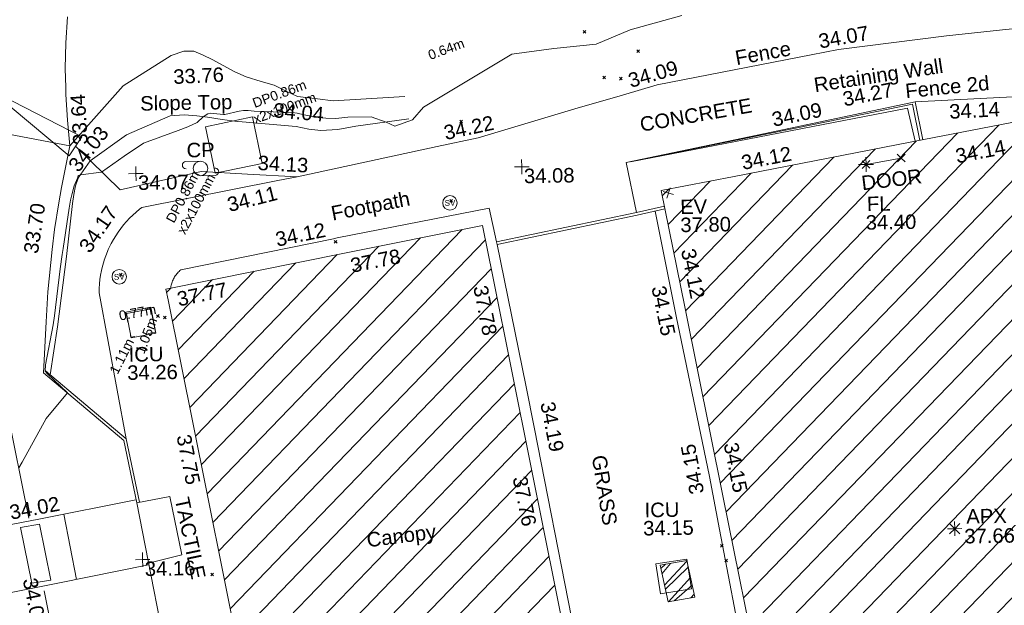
# Model space of a CAD drawing. Header units: millimetres. Extents: x -290717 to 520720, y -88450 to 287762.
# Tile 320 of 381: x 210553 to 236064, y 247163 to 262329. Entities that reach past the tile are written whole.
import ezdxf

# ---------------------------------------------------------------- set-up
doc = ezdxf.new("R2010")
doc.units = ezdxf.units.MM
for name, pattern in [('IMPORT-HIDDEN2 _3_', [4762.5, 3175, -1587.5]), ('IMPORT-UG_ELEC_LV_QLB2 _2_', [2700, 1500, -300.0000000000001, 0, -250, 150, -300.0000000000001, 0, -200]), ('IMPORT-UG_ELEC_STREET LIGHTING_QLB2 _2_', [2700, 1500, -300.0000000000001, 0, -250, 150, -300.0000000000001, 0, -200]), ('IMPORT-UG_UNIDENTIFIED_QLA _2_', [2350, 1500, -300.0000000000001, 0, -50, 150, -300.0000000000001, 0, -50])]:
    doc.linetypes.add(name, pattern=pattern)
for name, color, linetype, lineweight, true_color in [('00_TOPO_APEX_BUILDING', 7, 'Continuous', 9, 0x666666), ('00_TOPO_EAVE', 7, 'Continuous', 9, 0x666666), ('00_TOPO_FURN_POLE_CAMERA', 7, 'Continuous', 9, 0x666666), ('00_TOPO_LEVEL_FLOOR', 7, 'Continuous', 9, 0x666666), ('00_TOPO_SERV_STOP_VALVE', 7, 'Continuous', 9, 0x666666), ('00_UAV_APEX_BUILDING', 7, 'Continuous', 9, 0x666666), ('00_UAV_BUILDING_CANOPY', 7, 'Continuous', 9, 0xff7fff), ('00_UAV_BUILDING_HATCH', 7, 'Continuous', 9, 0x999999), ('00_UAV_BUILDING_OUTLINE', 5, 'Continuous', 9, 0x0000ff), ('00_UAV_CONCRETE', 9, 'Continuous', 9, 0x808080), ('00_UAV_EAVE', 7, 'Continuous', 9, 0x666666), ('00_UAV_FENCE', 7, 'Continuous', 9, 0x264c2f), ('00_UAV_FENCE_2D', 7, 'Continuous', 9, 0x264c2f), ('00_UAV_FOOTPATH', 7, 'Continuous', 9, 0xa50000), ('00_UAV_FURN_POLE_CAMERA', 7, 'Continuous', 9, 0x5200a5), ('00_UAV_GATE', 7, 'Continuous', 9, 0xa50000), ('00_UAV_INT_DOOR', 7, 'Continuous', 9, 0x7f4f3f), ('00_UAV_KERB_BOTTOM', 1, 'Continuous', 9, 0xff0000), ('00_UAV_KERB_TOP', 7, 'Continuous', 9, 0xa500a5), ('00_UAV_LEVEL_FLOOR', 7, 'Continuous', 9, 0x666666), ('00_UAV_LEVEL_SPOT', 7, 'Continuous', 9, 0x666666), ('00_UAV_ROAD_MARKING_WHITE_CONTINUOUS', 7, 'Continuous', 9, 0x999999), ('00_UAV_ROAD_MARKING_WHITE_DASH', 7, 'Continuous', 9, 0x999999), ('00_UAV_SERV_IC', 5, 'Continuous', 9, 0x0000ff), ('00_UAV_SLOPE_BOTTOM', 30, 'Continuous', 9, 0xff7f00), ('00_UAV_SLOPE_TOP', 40, 'Continuous', 9, 0xffbf00), ('00_UAV_TRACK', 7, 'Continuous', 9, 0x666666), ('00_UAV_WALL_RETAINING', 7, 'Continuous', 9, 0x7c00a5), ('01_DTM_CONTOUR_MNR', 7, 'Continuous', 9, 0xa5a552), ('12333-PUM-2D-U-0001-C01 - Rev2_REVIT IMPORT_dwg', 7, 'Continuous', 9, 0x767676), ('PUM-CHAMBER EXTENTS', 6, 'IMPORT-HIDDEN2 _3_', 9, 0xff00ff), ('PUM-ELECTRIC-LV-QLB2', 1, 'IMPORT-UG_ELEC_LV_QLB2 _2_', 9, 0xff0000), ('PUM-ELECTRIC-MH', 1, 'Continuous', 9, 0xff0000), ('PUM-UNIDENTIFIED UTILITIES-QLA', 7, 'IMPORT-UG_UNIDENTIFIED_QLA _2_', 9, 0x52a500)]:
    doc.layers.add(name, color=color, linetype=linetype, lineweight=lineweight, true_color=true_color)
for name, color, linetype, lineweight in [('00_UAV_PEDASTRIAN', 7, 'Continuous', 9), ('00_UAV_ROAD_EDGE', 7, 'Continuous', 9), ('00_UAV_SURFACE', 7, 'Continuous', 9), ('00_UAV_SURVEY_TEXT', 7, 'Continuous', 9), ('GEN-TEXT', 7, 'Continuous', 9)]:
    doc.layers.add(name, color=color, linetype=linetype, lineweight=lineweight)
doc.styles.add('Arial_1', font='arial.ttf', dxfattribs={"height": 250})
doc.styles.add('Swis721 Lt BT', font='swissl.ttf', dxfattribs={"height": 399.9999999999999})
doc.styles.add('Swis721 Lt BT_2', font='swissl.ttf', dxfattribs={"height": 375})
pattern_1 = [(45, (0, 0), (-441.9417382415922, 441.9417382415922), [])]

# ---------------------------------------------------------------- blocks, each defined once
blk = doc.blocks.new('12333-PUM-2D-U-0001-C01 - Rev2_REVIT IMPORT_dwg_MSL_Apex_SYM-2077252-Site Location Plan Existing')
at = {"layer": '00_TOPO_APEX_BUILDING', "color": 254, "true_color": 0xcccccc, "flags": 128}
for points in [[(0, -500.8627267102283), (0, 0), (-500.8627267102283, 0)], [(354.163430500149, 354.1634305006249), (0, 0), (-354.1634305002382, 354.1634305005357)], [(354.1634305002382, -354.1634305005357), (0, 0), (-354.163430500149, -354.1634305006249)], [(500.8627267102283, 0), (0, 0), (0, 500.8627267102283)]]:
    blk.add_lwpolyline(points, dxfattribs=at)
blk = doc.blocks.new('12333-PUM-2D-U-0001-C01 - Rev2_REVIT IMPORT_dwg_MSL_Eaves_SYM_1-V74-Site Location Plan Existing')
at = {"layer": '00_TOPO_EAVE', "color": 254, "true_color": 0xcccccc}
for p, q in [((356.5791934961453, -116.0873754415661), (-356.5791934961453, 116.0873754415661)), ((-116.0873754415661, -356.5791934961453), (116.0873754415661, 356.5791934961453))]:
    blk.add_line(p, q, dxfattribs=at)
blk = doc.blocks.new('12333-PUM-2D-U-0001-C01 - Rev2_REVIT IMPORT_dwg_MSL_cctvPole_SYM-2077583-Site Location Plan Existing')
at = {"layer": '00_TOPO_FURN_POLE_CAMERA', "color": 254, "true_color": 0xcccccc}
for p, q in [((0, 500.1082586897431), (-1000.216517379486, 500.1082586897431)), ((0, -500.1082586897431), (1000.21651737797, -500.1082586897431))]:
    blk.add_line(p, q, dxfattribs=at)
blk.add_circle((0, 0), 500.1082586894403, dxfattribs=at)
for centre, radius, start, end in [((-1000.216517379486, 250.0541293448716), 250.0541293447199, 89.99999999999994, 269.9999999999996), ((1000.21651737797, -250.0541293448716), 250.0541293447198, 269.9999999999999, 89.99999999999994)]:
    blk.add_arc(centre, radius, start, end, dxfattribs=at)
blk = doc.blocks.new('12333-PUM-2D-U-0001-C01 - Rev2_REVIT IMPORT_dwg__U58-2077588-Site Location Plan Existing')
at = {"layer": '00_UAV_GATE', "color": 9, "true_color": 0xe1aaaa, "flags": 128}
blk.add_lwpolyline([(169.9634222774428, 247.2092940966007), (-169.9634222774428, -247.2092940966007), (-4224.036577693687, 3268.209294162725), (-4563.963422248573, 2773.790705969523)], close=True, dxfattribs=at)
blk = doc.blocks.new('12333-PUM-2D-U-0001-C01 - Rev2_REVIT IMPORT_dwg_MSL_Sluice_Valve_SYM-2077246-Site Location Plan Existing')
at = {"layer": '00_TOPO_SERV_STOP_VALVE', "color": 254, "true_color": 0xcccccc}
blk.add_circle((0, 0), 500.0000000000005, dxfattribs=at)
at = {"layer": '00_TOPO_SERV_STOP_VALVE', "insert": (0, 198.9876086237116), "char_height": 399.9999999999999, "width": 785.1100955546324, "attachment_point": 2, "line_spacing_factor": 1.005061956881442, "style": 'Swis721 Lt BT'}
blk.add_mtext('SV', dxfattribs=at)
blk = doc.blocks.new('12333-PUM-2D-U-0001-C01 - Rev2_REVIT IMPORT_dwg_MSL_FLlvl_SYM-V141-Site Location Plan Existing')
at = {"layer": '00_TOPO_LEVEL_FLOOR', "color": 254, "true_color": 0xcccccc, "flags": 128}
for points in [[(0, -38.9261101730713), (0, 0), (-38.9261101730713, 0)], [(38.9261101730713, 0), (0, 0), (0, 38.9261101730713)]]:
    blk.add_lwpolyline(points, dxfattribs=at)
blk = doc.blocks.new('12333-PUM-2D-U-0001-C01 - Rev2_REVIT IMPORT_dwg_MSL_Node_Linework-V165-Site Location Plan Existing')
at = {"layer": '00_UAV_INT_DOOR', "color": 9, "true_color": 0xd4c4bf, "flags": 128}
for points in [[(530.3860888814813, 530.3860888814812), (0, 0), (-530.3860888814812, 530.3860888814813)], [(530.3860888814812, -530.3860888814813), (0, 0), (-530.3860888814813, -530.3860888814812)]]:
    blk.add_lwpolyline(points, dxfattribs=at)
blk = doc.blocks.new('12333-PUM-2D-U-0001-C01 - Rev2_REVIT IMPORT_dwg_UAV-2077255-Site Location Plan Existing')
at = {"layer": '00_UAV_LEVEL_SPOT', "color": 254, "true_color": 0xcccccc, "flags": 128}
for points in [[(0, -500.0000000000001), (0, 0), (-500.0000000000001, 0)], [(500.0000000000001, 0), (0, 0), (0, 500.0000000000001)]]:
    blk.add_lwpolyline(points, dxfattribs=at)
blk = doc.blocks.new('12333-PUM-2D-U-0001-C01 - Rev2_REVIT IMPORT_dwg_MGS62954_T2_Galway_ITM_3d_Rev1-2077680-Site Location Plan Existing')
at = {"layer": '00_UAV_BUILDING_HATCH', "true_color": 0xcccccc}
h = blk.add_hatch(dxfattribs=at)
h.set_pattern_fill('FP_1', color=254, style=0, pattern_type=2)
h.set_pattern_definition(pattern_1)
h.paths.add_polyline_path([(534124497.0780003, 725775488.5585), (534146780.0780002, 725779531.5585002), (534146621.0780001, 725780328.5585), (534183857.1075, 725787049.1125003), (534184497.1075001, 725783702.1125), (534202575.1075001, 725786975.1125001), (534201976.1075, 725790381.1125002), (534239197.0865, 725797194.0905001), (534239338.0865, 725796376.0905), (534261663.0865001, 725800388.0905), (534259564.2060555, 725811742.1253059), (534258677.2803518, 725812121.8622999), (534251257.0865, 725810806.0905002), (534250975.0865, 725812184.0905002), (534249213.0865, 725811873.0905002), (534249448.0865, 725810468.0905002), (534244617.0865, 725809642.0905), (534241121.0865001, 725828862.0905), (534229957.0865001, 725826793.0905), (534233411.0865, 725807582.0905), (534221779.0865001, 725805445.0905001), (534220752.0865, 725810867.0905), (534215719.0865001, 725809946.0905), (534216316.0865, 725806625.0905), (534217076.0865, 725806760.0905001), (534217446.0865, 725804662.0905001), (534205756.3195, 725802533.209), (534204628.3195001, 725808845.209), (534205810.3195, 725809078.2090002), (534204970.3195, 725813494.209), (534194424.3195001, 725811546.2090001), (534194268.3195001, 725812372.2090002), (534192207.3194999, 725812030.2090001), (534192421.3195001, 725810057.2090002), (534184208.6855001, 725808590.6470003), (534184063.6855001, 725809679.6470001), (534175719.6855001, 725808111.6470001), (534177568.6855001, 725797421.6470002), (534162796.3485001, 725794713.2465), (534162440.3485001, 725796856.2465003), (534164478.3485, 725797191.2465), (534163879.3485, 725800515.2465003), (534159002.3485, 725799595.2465), (534159605.3485, 725796262.2465003), (534160352.3485, 725796441.2465003), (534160696.3485, 725794215.2465001), (534156777.3485, 725793541.2465), (534156175.3485, 725796880.2465001), (534147633.3485, 725795342.2464999), (534144688.0165, 725811270.4695), (534133601.7440001, 725809323.8415002), (534137148.0780001, 725790044.5585), (534122321.078, 725787372.5585), (534123537.0795538, 725780731.4911917)])
h = blk.add_hatch(dxfattribs=at)
h.set_pattern_fill('FP_1', color=254, style=0, pattern_type=2)
h.set_pattern_definition(pattern_1)
h.paths.add_polyline_path([(534123474.7440001, 725791963.8415002), (534131706.5552847, 725793469.1464441), (534128957.5552849, 725808502.146444), (534120725.7440002, 725806996.8415), (534122494.7619714, 725797322.9065558)])
at = {"layer": '00_UAV_BUILDING_CANOPY', "color": 254, "true_color": 0xcccccc, "flags": 128}
blk.add_lwpolyline([(534123474.7440001, 725791963.8415), (534122575.3480502, 725796882.2188427), (534121675.9521003, 725801800.5961854), (534120776.5561504, 725806718.973528), (534120725.7440001, 725806996.8415002), (534125366.3110696, 725807845.4358507), (534128957.5552847, 725808502.146444), (534129200.2500692, 725807174.9617604), (534130099.6506978, 725802256.5588334), (534130999.0513262, 725797338.1559062), (534131706.5552847, 725793469.1464438), (534130657.1589315, 725793277.2492461), (534125738.7424676, 725792377.8461424)], close=True, dxfattribs=at)
at = {"layer": '00_UAV_BUILDING_OUTLINE', "color": 254, "true_color": 0xcccccc, "flags": 128}
blk.add_lwpolyline([(534145471.5569957, 725779294.1420649), (534140552.598896, 725778401.6523825), (534135633.6407962, 725777509.1626998), (534130714.6826964, 725776616.6730175), (534125795.7245966, 725775724.1833348), (534124497.0780001, 725775488.5585003), (534123834.290714, 725779108.3030348), (534122933.7541481, 725784026.490788), (534122321.078, 725787372.5585), (534123893.9394296, 725787656.0066514), (534128814.4465261, 725788542.7399731), (534133734.9536231, 725789429.4732949), (534137148.0780001, 725790044.5585), (534136870.9754526, 725791550.9982308), (534135966.4373851, 725796468.4271553), (534135061.8993174, 725801385.8560798), (534134157.3612499, 725806303.2850043), (534133601.744, 725809323.8415002), (534135501.3773927, 725809657.3963133), (534140425.9638073, 725810522.0997385), (534144688.0165, 725811270.4695)], dxfattribs=at)
at = {"layer": '00_UAV_CONCRETE', "color": 254, "true_color": 0xcccccc, "flags": 128}
for points in [[(534132954.6997489, 725808764.4056115), (534132706.2505001, 725810061.824), (534136318.9376995, 725810756.8832787), (534140216.0941732, 725811506.6727339)], [(534122671.1587315, 725787435.6471704), (534122632.744, 725787634.8415), (534127346.0910778, 725788524.7910765), (534128479.7440002, 725788738.8415), (534132260.2469236, 725789446.6338897), (534136790.744, 725790294.8415002), (534136720.829603, 725790679.3143917), (534135826.2787223, 725795598.6239864), (534135548.7440001, 725797124.8415), (534134961.4422969, 725800523.2086376), (534134724.7440002, 725801892.8415), (534134052.1828346, 725805439.6985927), (534133942.7440001, 725806016.8415002), (534133435.284753, 725808793.5789006)]]:
    blk.add_lwpolyline(points, dxfattribs=at)
at = {"layer": '00_UAV_FENCE', "color": 254, "true_color": 0xcccccc, "flags": 128}
blk.add_lwpolyline([(534118445.2505001, 725810732.8240001), (534119581.2505002, 725809589.8240001), (534121690.2505002, 725810020.824), (534122890.6544284, 725809936.8391653), (534124177.2505003, 725809846.8240001), (534127815.8637123, 725810561.4136435), (534128887.2505002, 725810771.8240002), (534131402.2505001, 725811473.824), (534132645.3745164, 725811813.1742333), (534133545.2505001, 725812058.8240002), (534137549.4098302, 725812770.240124), (534138256.2505002, 725812895.8240001), (534141063.2505001, 725813203.824), (534142514.8148212, 725813330.0469844), (534143041.2505001, 725813375.8240001)], dxfattribs=at)
at = {"layer": '00_UAV_FENCE_2D', "color": 254, "true_color": 0xcccccc, "flags": 128}
blk.add_lwpolyline([(534132815.7440001, 725810079.8415), (534140021.0165, 725811344.4695), (534140200.9496489, 725810482.5897173)], dxfattribs=at)
at = {"layer": '00_UAV_FOOTPATH', "color": 254, "true_color": 0xcccccc, "flags": 128}
for points in [[(534153762.3485, 725807764.2465001), (534151326.621761, 725807298.5762748), (534151298.3485001, 725807489.2465), (534148996.2611949, 725807147.884783), (534146375.3485, 725806759.2465001), (534145943.4317635, 725809069.2651187), (534145614.2505001, 725810829.824), (534143949.2505003, 725811624.8240001), (534142586.4338306, 725811581.6919957), (534140216.0941732, 725811506.6727339)], [(534119626.907641, 725803133.717619), (534118990.744, 725806926.8415002), (534118995.5472915, 725807042.864171), (534119005.2048949, 725807158.5839294), (534119019.6998675, 725807273.7977633), (534119039.0067802, 725807388.3035488), (534119063.0917619, 725807501.9004035), (534119091.9125596, 725807614.3890402), (534119125.4186118, 725807725.5721155), (534119142.2505001, 725807775.824), (534119182.4725918, 725807884.7575353), (534119227.221065, 725807991.911191), (534119250.6931113, 725808042.0963316), (534119276.4174156, 725808097.0969831), (534119329.9753362, 725808200.13038), (534119387.8008685, 725808300.8306264), (534119449.7925665, 725808399.0210594), (534119515.841676, 725808494.5294198), (534119585.832324, 725808587.1881536), (534119659.6417236, 725808676.8347057), (534119737.1403875, 725808763.3118057), (534119818.1923572, 725808846.4677435), (534119902.6554399, 725808926.1566352), (534119990.3814583, 725809002.2386793), (534120081.2165116, 725809074.5804021), (534120142.2505001, 725809119.8240001), (534123670.942585, 725809755.60074), (534124177.2505002, 725809846.8240001)], [(534129312.2505001, 725808071.824), (534129137.2505001, 725808943.8240001), (534125187.2505001, 725808240.824), (534125090.695425, 725808222.8757244), (534121120.2505, 725807484.824), (534121097.3385038, 725807466.5619328), (534121075.2113414, 725807447.3564297), (534121053.9078313, 725807427.2411835), (534121033.4653469, 725807406.2514836), (534121013.9197516, 725807384.4241527), (534120995.3053347, 725807361.7974836), (534120977.6547525, 725807338.4111708), (534120972.2505, 725807330.8240001), (534120955.9171757, 725807306.4994202), (534120940.616786, 725807281.5122085), (534120926.3761734, 725807255.9062011), (534120913.2203204, 725807229.7263193), (534120901.1723071, 725807203.0184919), (534120890.2532696, 725807175.8295734), (534120880.4823635, 725807148.2072623), (534120871.8767306, 725807120.2000178), (534120864.451468, 725807091.8569736), (534120858.2196022, 725807063.2278537), (534120853.1920658, 725807034.3628826), (534120851.27958, 725807019.7974843)]]:
    blk.add_lwpolyline(points, dxfattribs=at)
at = {"layer": '00_UAV_INT_DOOR', "color": 254, "true_color": 0xcccccc}
blk.add_line((534138918.2505, 725809904.824), (534139834.2505001, 725810056.824), dxfattribs=at)
at = {"layer": '00_UAV_KERB_BOTTOM', "color": 254, "true_color": 0xcccccc, "flags": 128}
for points in [[(534133676.8186862, 725808915.705627), (534132954.6997489, 725808764.4056114), (534129312.2505001, 725808071.824)], [(534117519.7440001, 725804883.8415002), (534119562.744, 725803096.8415002), (534119876.7440001, 725801473.8415)]]:
    blk.add_lwpolyline(points, dxfattribs=at)
at = {"layer": '00_UAV_KERB_TOP', "color": 254, "true_color": 0xcccccc, "flags": 128}
for points in [[(534133689.4862373, 725808846.8397784), (534132968.416195, 725808695.7595295), (534129325.3261523, 725808003.0560764)], [(534117565.8301928, 725804936.5298558), (534119626.907641, 725803133.717619), (534119945.4696087, 725801487.137767)]]:
    blk.add_lwpolyline(points, dxfattribs=at)
at = {"layer": '00_UAV_PEDASTRIAN', "color": 254, "true_color": 0xcccccc}
for p, q in [((534117346.8000001, 725800961.4), (534116851.5000001, 725800885.2000002)), ((534117613.5000001, 725799513.6), (534117346.8000001, 725800961.4)), ((534117118.2000001, 725799437.4), (534116851.5000001, 725800885.2000002)), ((534117613.5000001, 725799513.6), (534117118.2000001, 725799437.4))]:
    blk.add_line(p, q, dxfattribs=at)
at = {"layer": '00_UAV_ROAD_EDGE', "color": 254, "true_color": 0xcccccc, "flags": 128}
for points in [[(534114902.2505001, 725811452.824), (534118304.3925, 725810751.9670002), (534118064.6644763, 725809676.3274529), (534117992.8658889, 725809275.851436), (534117870.189844, 725808591.5926567), (534117793.3924999, 725808070.9670001), (534117666.3813376, 725806976.2806863), (534117604.3925, 725806200.9670001), (534117519.7440001, 725804883.8415002)], [(534119876.7440001, 725801473.8415), (534120748.771987, 725796550.5560611)]]:
    blk.add_lwpolyline(points, dxfattribs=at)
at = {"layer": '00_UAV_ROAD_MARKING_WHITE_CONTINUOUS', "color": 254, "true_color": 0xcccccc}
blk.add_line((534118276.1641119, 725799514.7367886), (534117980.8540134, 725801210.52486), dxfattribs=at)
at = {"layer": '00_UAV_ROAD_MARKING_WHITE_CONTINUOUS', "color": 254, "true_color": 0xcccccc, "flags": 128}
for points in [[(534111466.7796367, 725800049.3943529), (534114161.7796367, 725800559.3943528), (534116381.4443644, 725800932.6061195), (534117331.7796367, 725801092.394353), (534119853.7796367, 725801551.394353)], [(534120148.7796367, 725799858.3943529), (534117794.7796367, 725799426.3943529), (534115232.2741036, 725798962.9228665), (534114355.7796368, 725798804.3943529), (534112206.7796367, 725798335.3943529)]]:
    blk.add_lwpolyline(points, dxfattribs=at)
at = {"layer": '00_UAV_ROAD_MARKING_WHITE_DASH', "color": 254, "true_color": 0xcccccc, "flags": 128}
for points in [[(534117072.7796369, 725801121.3943533), (534116539.7796369, 725804003.394353), (534116181.7796369, 725805991.3943532)], [(534119436.7796367, 725788320.3943529), (534118912.7796367, 725791356.3943529), (534118553.1563809, 725793239.7967803), (534118153.7796369, 725795331.3943529), (534117631.469852, 725798153.8899673), (534117430.7796369, 725799238.3943529)]]:
    blk.add_lwpolyline(points, dxfattribs=at)
at = {"layer": '00_UAV_SERV_IC', "color": 254, "true_color": 0xcccccc, "flags": 128}
for points in [[(534120441.744, 725805859.8415), (534119799.744, 725805751.8415002), (534119693.8918332, 725806381.0738251), (534120335.8918333, 725806489.073825)], [(534133293.7440001, 725799656.8415002), (534134101.744, 725799769.8415002), (534134209.9097151, 725798996.4087764), (534133401.9097152, 725798883.4087765)]]:
    blk.add_lwpolyline(points, close=True, dxfattribs=at)
at = {"layer": '00_UAV_SLOPE_BOTTOM', "color": 254, "true_color": 0xcccccc}
blk.add_line((534140405.3127475, 725810518.4736384), (534140216.0941732, 725811506.6727339), dxfattribs=at)
at = {"layer": '00_UAV_SLOPE_BOTTOM', "color": 254, "true_color": 0xcccccc, "flags": 128}
blk.add_lwpolyline([(534126998.2505002, 725811870.8240001), (534125143.2505001, 725811790.8240002), (534124737.2505001, 725811849.824), (534124225.2505, 725811924.824), (534123926.2505, 725812063.8240001), (534123620.2505001, 725812225.824), (534123283.2505001, 725812328.824), (534122897.2505001, 725812458.824), (534122607.2505, 725812586.824), (534122215.4350125, 725812816.0255464), (534122048.2505001, 725812913.824), (534121780.2505002, 725813048.8240001), (534121559.2505001, 725813144.824), (534121294.2505001, 725813151.8240001), (534120969.2505001, 725813038.8240001), (534119707.2505001, 725812274.824), (534118304.3925, 725810751.9670002)], dxfattribs=at)
at = {"layer": '00_UAV_SLOPE_TOP', "color": 254, "true_color": 0xcccccc, "flags": 128}
blk.add_lwpolyline([(534117691.1857767, 725804826.8820692), (534117902.2505001, 725806068.824), (534118167.2505002, 725807883.824), (534118346.2505002, 725809256.824), (534118380.2505001, 725809485.824), (534118426.2505001, 725809706.8240001), (534118449.1996849, 725809763.8101784), (534118515.2505001, 725809927.8240001), (534118823.9073973, 725810351.8338295), (534119777.2505001, 725811007.824), (534120912.2505001, 725811481.8240001), (534121277.2505001, 725811502.824), (534121602.2505, 725811465.824), (534121884.2505, 725811424.824), (534122258.2505001, 725811359.824), (534122643.2505001, 725811302.8240001), (534122779.8485635, 725811288.6470472), (534124175.2505001, 725811143.824), (534124496.2505001, 725811075.8240001), (534124809.2505001, 725811029.824), (534125248.2505002, 725811050.824), (534125718.2505001, 725811130.824), (534127095.2505001, 725811292.8240001)], dxfattribs=at)
at = {"layer": '00_UAV_SURFACE', "color": 254, "true_color": 0xcccccc, "flags": 128}
for points in [[(534129312.2505001, 725808071.824), (534129325.3261523, 725808003.0560764), (534130005.3485, 725804345.2465001), (534130209.0404602, 725803205.8917489), (534131085.3485, 725798304.2465001), (534131089.1186885, 725798283.9569863), (534132002.5708381, 725793368.1550102), (534132018.3484999, 725793283.2464999), (534128313.3835, 725792583.8500003), (534127188.3874736, 725792382.3871839), (534123435.2617751, 725791710.2823447)], [(534119876.7440001, 725801473.8415), (534120732.7796367, 725801622.394353), (534121019.7796368, 725800107.394353), (534120154.4375913, 725799906.0422617)]]:
    blk.add_lwpolyline(points, dxfattribs=at)
at = {"layer": '00_UAV_TRACK', "color": 254, "true_color": 0xcccccc, "flags": 128}
blk.add_lwpolyline([(534118302.2505004, 725814086.8240002), (534118246.7818843, 725813420.4086146), (534118219.2685037, 725812752.2550046), (534118219.6316553, 725812256.7735509), (534118219.7586263, 725812083.5353376), (534118248.2513924, 725811415.4227757), (534118304.3925, 725810751.9670002)], dxfattribs=at)
at = {"layer": '00_UAV_WALL_RETAINING', "color": 254, "true_color": 0xcccccc, "flags": 128}
blk.add_lwpolyline([(534132706.2505001, 725810061.824), (534137617.8710022, 725810976.5358003), (534140147.7285964, 725811447.6818495), (534140325.0022436, 725810504.3719939)], dxfattribs=at)
at = {"layer": '01_DTM_CONTOUR_MNR', "color": 254, "true_color": 0xcccccc, "flags": 128}
blk.add_lwpolyline([(534116830.0000001, 725802430.0000002), (534116925.9035038, 725802578.5073469), (534117560.4973107, 725803695.8782849), (534118130, 725804350), (534117616.8128264, 725804851.5256394), (534117560.0000002, 725804928.0000001), (534117573.6183627, 725805091.9712324), (534117789.2386349, 725806117.9965916), (534117829.4080766, 725806349.2984794), (534117996.3375702, 725807567.4076265), (534118053.6254181, 725807938.1872911), (534118078.466934, 725808096.6282566), (534118259.5254087, 725809133.7125497), (534118297.0568696, 725809336.6762584), (534118336.6999335, 725809515.7094146), (534118395.5716501, 725809707.2085122), (534118482.9853607, 725809909.8833482), (534118507.2436975, 725809977.5462188), (534118560.0000002, 725809990), (534119113.8095239, 725810056.1904762), (534119702.5425624, 725810460.0521934), (534120207.8785221, 725810788.2200333), (534121113.3799772, 725811099.3144017), (534121367.7134548, 725811183.3758222), (534121610.983692, 725811293.0405182), (534121770.0000001, 725811440.0000001), (534121890.7989748, 725811514.6498364), (534121951.0551655, 725811533.8829366), (534122296.2849469, 725811487.5156702), (534122333.5222672, 725811486.3663967), (534122699.6766499, 725811566.2496687), (534122816.3041981, 725811583.7395687), (534122935.5721927, 725811580.4919786), (534123092.6563861, 725811566.6812818), (534124080.0502765, 725811507.8149824), (534124202.3907806, 725811489.2961757), (534124383.4587379, 725811442.5728158), (534124599.5328885, 725811399.3346839), (534124780.7253087, 725811372.9320989), (534124948.2970434, 725811348.5022819), (534125207.0283245, 725811339.0821805), (534125516.2130259, 725811361.8955225), (534126119.1759657, 725811360.7736052), (534126510, 725811220.0000001), (534126728.6261016, 725811106.8567077), (534127189.5000001, 725811264.0000001), (534127478.4379876, 725811591.5440285), (534129796.8963336, 725812919.4620891), (534130881.104074, 725813048.0855483), (534131983.3469962, 725813140.7511057), (534132866.0813928, 725813501.1142082), (534134215.0504742, 725813843.5444536)], dxfattribs=at)
blk.add_blockref('12333-PUM-2D-U-0001-C01 - Rev2_REVIT IMPORT_dwg__U58-2077588-Site Location Plan Existing', (534118445.2505, 725810732.8239999))
for name, p, xscale, yscale, zscale in [('12333-PUM-2D-U-0001-C01 - Rev2_REVIT IMPORT_dwg_UAV-2077255-Site Location Plan Existing', (534120000, 725810000), 0.375, 0.375, 0.375), ('12333-PUM-2D-U-0001-C01 - Rev2_REVIT IMPORT_dwg_MSL_cctvPole_SYM-2077583-Site Location Plan Existing', (534121676.2505, 725810103.824), 0.375, 0.375, 0.375), ('12333-PUM-2D-U-0001-C01 - Rev2_REVIT IMPORT_dwg_UAV-2077255-Site Location Plan Existing', (534130000, 725810000), 0.375, 0.375, 0.375), ('12333-PUM-2D-U-0001-C01 - Rev2_REVIT IMPORT_dwg_MSL_Node_Linework-V165-Site Location Plan Existing', (534139834.2505001, 725810056.824), 0.19, 0.19, 0.19), ('12333-PUM-2D-U-0001-C01 - Rev2_REVIT IMPORT_dwg_MSL_FLlvl_SYM-V141-Site Location Plan Existing', (534138918.2505, 725809904.824), 4.94, 4.94, 4.94), ('12333-PUM-2D-U-0001-C01 - Rev2_REVIT IMPORT_dwg_MSL_Node_Linework-V165-Site Location Plan Existing', (534138918.2505, 725809904.824), 0.19, 0.19, 0.19), ('12333-PUM-2D-U-0001-C01 - Rev2_REVIT IMPORT_dwg_MSL_Eaves_SYM_1-V74-Site Location Plan Existing', (534133787.3485, 725809256.2465), 0.375, 0.375, 0.375), ('12333-PUM-2D-U-0001-C01 - Rev2_REVIT IMPORT_dwg_MSL_Sluice_Valve_SYM-2077246-Site Location Plan Existing', (534128122.7440001, 725809098.8415), 0.375, 0.375, 0.375), ('12333-PUM-2D-U-0001-C01 - Rev2_REVIT IMPORT_dwg_MSL_Sluice_Valve_SYM-2077246-Site Location Plan Existing', (534119522.3925, 725807334.967), 0.375, 0.375, 0.375), ('12333-PUM-2D-U-0001-C01 - Rev2_REVIT IMPORT_dwg_MSL_Apex_SYM-2077252-Site Location Plan Existing', (534141051.3485, 725800434.2465001), 0.375, 0.375, 0.375), ('12333-PUM-2D-U-0001-C01 - Rev2_REVIT IMPORT_dwg_UAV-2077255-Site Location Plan Existing', (534120000, 725800000.0000001), 0.375, 0.375, 0.375)]:
    blk.add_blockref(name, p, dxfattribs=dict(xscale=xscale, yscale=yscale, zscale=zscale))
at = {"layer": '00_UAV_APEX_BUILDING', "char_height": 375, "attachment_point": 1, "line_spacing_factor": 1.005061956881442, "style": 'Swis721 Lt BT_2'}
for s, insert, width in [('APX', (534141356.8508176, 725800933.9907457), 1130.237340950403), ('37.66', (534141297.2712781, 725800421.9843673), 1495.902363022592)]:
    blk.add_mtext(s, dxfattribs=dict(at, insert=insert, width=width))
at = {"layer": '00_UAV_BUILDING_CANOPY', "color": 251, "true_color": 0x666666, "char_height": 375, "attachment_point": 1, "line_spacing_factor": 1.005061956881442, "style": 'Swis721 Lt BT_2'}
for s, insert, width, rotation in [('37.78', (534125489.2457379, 725807699.8326681), 1495.902363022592, 10.36285951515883), ('37.77', (534120980.9002787, 725806907.7652304), 1495.902363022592, 10.621341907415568), ('37.78', (534129054.3204131, 725806975.7666341), 1495.902363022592, 280.3628595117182), ('37.75', (534121300.202093, 725803250.0292994), 1495.902363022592, 280.36285950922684), ('37.76', (534129988.5711823, 725802020.0226915), 1495.902363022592, 280.362859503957), ('Canopy', (534125795.1009436, 725800589.660635), 2113.25889379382, 6.270000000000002)]:
    blk.add_mtext(s, dxfattribs=dict(at, insert=insert, width=width, rotation=rotation))
at = {"layer": '00_UAV_BUILDING_OUTLINE', "color": 251, "true_color": 0x666666, "char_height": 375, "width": 1495.902363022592, "attachment_point": 1, "line_spacing_factor": 1.005061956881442, "style": 'Swis721 Lt BT_2'}
for s, insert, rotation in [('34.12', (534135661.9637318, 725810188.3995076), 9.958989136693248), ('34.14', (534141212.5641703, 725810261.8623098), 9.958989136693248), ('34.12', (534134453.7524263, 725807836.3528583), 280.4227785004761), ('34.15', (534135471.332756, 725802797.8972132), 280.4227785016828)]:
    blk.add_mtext(s, dxfattribs=dict(at, insert=insert, rotation=rotation))
at = {"layer": '00_UAV_CONCRETE', "color": 251, "true_color": 0x666666, "char_height": 375, "width": 1495.902363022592, "attachment_point": 1, "line_spacing_factor": 1.005061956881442, "style": 'Swis721 Lt BT_2'}
for s, insert, rotation in [('34.09', (534136470.872094, 725811290.4264393), 10.890294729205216), ('34.15', (534133670.9385255, 725806887.6962434), 280.58015541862), ('34.15', (534134208.7455348, 725801415.9372087), 99.80494035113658)]:
    blk.add_mtext(s, dxfattribs=dict(at, insert=insert, rotation=rotation))
at = {"layer": '00_UAV_EAVE', "char_height": 375, "attachment_point": 1, "line_spacing_factor": 1.005061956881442, "style": 'Swis721 Lt BT_2'}
for s, insert, width in [('EV', (534134085.6669095, 725809078.0328329), 736.078940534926), ('37.80', (534134080.9985064, 725808611.2822087), 1495.902363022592)]:
    blk.add_mtext(s, dxfattribs=dict(at, insert=insert, width=width))
at = {"layer": '00_UAV_FENCE', "color": 251, "true_color": 0x666666, "char_height": 375, "attachment_point": 1, "line_spacing_factor": 1.005061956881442, "style": 'Swis721 Lt BT_2'}
for s, insert, width, rotation in [('34.07', (534137718.8648052, 725813298.4800088), 1495.902363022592, 8.999580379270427), ('Fence', (534135550.6599694, 725812904.8260748), 1681.10932225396, 9.168012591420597), ('34.09', (534132759.4297484, 725812356.0773263), 1495.902363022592, 14.921004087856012), ('34.22', (534127965.7422343, 725811095.5379674), 1495.902363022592, 11.11094895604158), ('34.13', (534123174.6084595, 725810413.4128457), 1495.902363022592, 355.9978903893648)]:
    blk.add_mtext(s, dxfattribs=dict(at, insert=insert, width=width, rotation=rotation))
at = {"layer": '00_UAV_FENCE_2D', "color": 251, "true_color": 0x666666, "insert": (534139953.8298762, 725811975.8638033), "char_height": 375, "width": 2545.408465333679, "attachment_point": 1, "rotation": 4.676452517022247, "line_spacing_factor": 1.005061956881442, "style": 'Swis721 Lt BT_2'}
blk.add_mtext('Fence 2d', dxfattribs=at)
at = {"layer": '00_UAV_FOOTPATH', "color": 251, "true_color": 0x666666, "char_height": 375, "attachment_point": 1, "line_spacing_factor": 1.005061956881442, "style": 'Swis721 Lt BT_2'}
for s, insert, width, rotation in [('34.14', (534141092.4104033, 725811425.4582543), 1495.902363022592, 1.812758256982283), ('34.11', (534122320.4725138, 725809326.9419649), 1495.902363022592, 13.202331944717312), ('Footpath', (534125010.9952649, 725809060.2576923), 2436.183848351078, 10.144921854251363), ('34.17', (534118465.6709239, 725808151.1828219), 1495.902363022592, 54.67833491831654), ('34.12', (534123556.6090679, 725808410.3018891), 1495.902363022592, 10.530316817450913)]:
    blk.add_mtext(s, dxfattribs=dict(at, insert=insert, width=width, rotation=rotation))
at = {"layer": '00_UAV_FURN_POLE_CAMERA', "color": 251, "true_color": 0x666666, "insert": (534121323.0798657, 725810770.3778156), "char_height": 375, "width": 816.8101791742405, "attachment_point": 1, "line_spacing_factor": 1.005061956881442, "style": 'Swis721 Lt BT_2'}
blk.add_mtext('CP', dxfattribs=at)
at = {"layer": '00_UAV_INT_DOOR', "color": 251, "true_color": 0x666666, "insert": (534138773.319845, 725809610.3116751), "char_height": 375, "width": 1790.333939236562, "attachment_point": 1, "rotation": 5.87111599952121, "line_spacing_factor": 1.005061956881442, "style": 'Swis721 Lt BT_2'}
blk.add_mtext('DOOR', dxfattribs=at)
at = {"layer": '00_UAV_LEVEL_FLOOR', "char_height": 375, "attachment_point": 1, "line_spacing_factor": 1.005061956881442, "style": 'Swis721 Lt BT_2'}
for s, insert, width in [('FL', (534138922.5582652, 725809072.1632624), 683.841080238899), ('34.40', (534138884.962313, 725808591.2384077), 1495.902363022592)]:
    blk.add_mtext(s, dxfattribs=dict(at, insert=insert, width=width))
at = {"layer": '00_UAV_LEVEL_SPOT', "char_height": 375, "width": 1495.902363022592, "attachment_point": 1, "line_spacing_factor": 1.005061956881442, "style": 'Swis721 Lt BT_2'}
for s, insert in [('34.07', (534120051.8765643, 725809949.1441547)), ('34.08', (534130051.8765643, 725809949.1441547)), ('34.16', (534120051.8765643, 725799949.1441548))]:
    blk.add_mtext(s, dxfattribs=dict(at, insert=insert))
at = {"layer": '00_UAV_ROAD_EDGE', "color": 251, "true_color": 0x666666, "insert": (534117052.6185556, 725808013.2416415), "char_height": 375, "width": 1495.902363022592, "attachment_point": 1, "rotation": 80.3758776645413, "line_spacing_factor": 1.005061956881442, "style": 'Swis721 Lt BT_2'}
blk.add_mtext('33.70', dxfattribs=at)
at = {"layer": '00_UAV_ROAD_MARKING_WHITE_CONTINUOUS', "color": 251, "true_color": 0x666666, "insert": (534116545.6148523, 725801462.5121634), "char_height": 375, "width": 1495.902363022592, "attachment_point": 1, "rotation": 9.571857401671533, "line_spacing_factor": 1.005061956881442, "style": 'Swis721 Lt BT_2'}
blk.add_mtext('34.02', dxfattribs=at)
at = {"layer": '00_UAV_ROAD_MARKING_WHITE_DASH', "color": 251, "true_color": 0x666666, "insert": (534117252.328719, 725799604.2768939), "char_height": 375, "width": 1495.902363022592, "attachment_point": 1, "rotation": 280.484124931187, "line_spacing_factor": 1.005061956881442, "style": 'Swis721 Lt BT_2'}
blk.add_mtext('34.09', dxfattribs=at)
at = {"layer": '00_UAV_SERV_IC', "color": 251, "true_color": 0x666666, "char_height": 375, "attachment_point": 1, "line_spacing_factor": 1.005061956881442, "style": 'Swis721 Lt BT_2'}
for s, insert, width in [('ICU', (534119729.9326912, 725805505.6043859), 1021.012723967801), ('34.26', (534119685.1045407, 725805035.225385), 1495.902363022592), ('ICU', (534133025.1934931, 725801242.9411705), 1021.012723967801), ('34.15', (534132980.3653426, 725800772.5621697), 1495.902363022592)]:
    blk.add_mtext(s, dxfattribs=dict(at, insert=insert, width=width))
at = {"layer": '00_UAV_SLOPE_BOTTOM', "color": 251, "true_color": 0x666666, "insert": (534121006.8466718, 725812676.7653582), "char_height": 375, "width": 1495.902363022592, "attachment_point": 1, "rotation": 1.5964961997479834, "line_spacing_factor": 1.005061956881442, "style": 'Swis721 Lt BT_2'}
blk.add_mtext('33.76', dxfattribs=at)
at = {"layer": '00_UAV_SLOPE_TOP', "color": 251, "true_color": 0x666666, "insert": (534120142.662482, 725812001.2498592), "char_height": 375, "width": 2763.857699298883, "attachment_point": 1, "line_spacing_factor": 1.005061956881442, "style": 'Swis721 Lt BT_2'}
blk.add_mtext('Slope Top', dxfattribs=at)
at = {"layer": '00_UAV_SLOPE_TOP', "color": 251, "true_color": 0x666666, "char_height": 375, "width": 1495.902363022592, "attachment_point": 1, "line_spacing_factor": 1.005061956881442, "style": 'Swis721 Lt BT_2'}
for s, insert, rotation in [('34.04', (534123612.1704838, 725811769.8084695), 354.07471988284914), ('34.03', (534118221.7137871, 725810269.777105), 50.994372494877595)]:
    blk.add_mtext(s, dxfattribs=dict(at, insert=insert, rotation=rotation))
at = {"layer": '00_UAV_SURFACE', "color": 251, "true_color": 0x666666, "insert": (534130740.5376838, 725803934.2373223), "char_height": 375, "width": 1495.902363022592, "attachment_point": 1, "rotation": 280.136160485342, "line_spacing_factor": 1.005061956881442, "style": 'Swis721 Lt BT_2'}
blk.add_mtext('34.19', dxfattribs=at)
at = {"layer": '00_UAV_SURVEY_TEXT', "color": 251, "true_color": 0x666666, "char_height": 375, "attachment_point": 1, "line_spacing_factor": 1.005061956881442, "style": 'Swis721 Lt BT_2'}
for s, insert, width, rotation in [('CONCRETE', (534133053.4089296, 725811222.5806637), 3286.236302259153, 8.987434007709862), ('GRASS', (534132052.888281, 725802523.8111627), 2018.280965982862, 278.2721639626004), ('TACTILE', (534121227.1237208, 725801627.1565974), 2341.205920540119, 280.84042186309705)]:
    blk.add_mtext(s, dxfattribs=dict(at, insert=insert, width=width, rotation=rotation))
at = {"layer": '00_UAV_TRACK', "insert": (534118391.7963277, 725810764.4647827), "char_height": 375, "width": 1495.902363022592, "attachment_point": 1, "rotation": 92.40453008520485, "line_spacing_factor": 1.005061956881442, "style": 'Swis721 Lt BT_2'}
blk.add_mtext('33.64', dxfattribs=at)
at = {"layer": '00_UAV_WALL_RETAINING', "color": 251, "true_color": 0x666666, "char_height": 375, "attachment_point": 1, "line_spacing_factor": 1.005061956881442, "style": 'Swis721 Lt BT_2'}
for s, insert, width, rotation in [('Retaining Wall', (534137582.0651812, 725812169.5981044), 3832.359387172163, 7.651931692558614), ('34.27', (534138316.1387436, 725811785.1784279), 1495.902363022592, 10.549578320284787)]:
    blk.add_mtext(s, dxfattribs=dict(at, insert=insert, width=width, rotation=rotation))
blk = doc.blocks.new('12333-PUM-2D-U-0001-C01 - Rev2_REVIT IMPORT_dwg-1620468-Site Location Plan Existing')
at = {"layer": 'PUM-CHAMBER EXTENTS', "true_color": 0xffaaff}
h = blk.add_hatch(dxfattribs=at)
h.set_pattern_fill('FP_3', color=211, style=0, pattern_type=2)
h.set_pattern_definition([(45, (-533641079.65, -725615854.3560001), (-265.1650429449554, 265.1650429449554), []), (45, (-533640902.873, -725615854.3560001), (-265.1650429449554, 265.1650429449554), [])])
h.paths.add_polyline_path([(492519.3501528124, 182810.6438214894), (493208.3501528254, 182922.6438213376), (493015.3501528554, 183877.6438212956), (492326.3501528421, 183765.6438213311), (492350.6170180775, 183645.5668456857)])
at = {"layer": 'GEN-TEXT', "color": 253, "true_color": 0xaaaaaa}
for p, q in [((490568.9948138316, 197578.2884822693), (490639.7054919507, 197648.9991603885)), ((490639.7054919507, 197578.2884822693), (490568.9948138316, 197648.9991603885)), ((491950.9948138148, 197055.2884822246), (492021.705491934, 197125.9991603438)), ((492021.705491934, 197055.2884822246), (491950.9948138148, 197125.9991603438)), ((491056.9948138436, 196386.2884822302), (491127.7054919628, 196456.9991603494)), ((491127.7054919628, 196386.2884822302), (491056.9948138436, 196456.9991603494)), ((491488.9948138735, 196349.288482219), (491559.7054919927, 196419.9991603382)), ((491559.7054919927, 196349.288482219), (491488.9948138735, 196419.9991603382)), ((487336.9948138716, 195311.2884822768), (487407.7054919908, 195381.9991603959)), ((487407.7054919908, 195311.2884822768), (487336.9948138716, 195381.9991603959)), ((487038.9948138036, 193263.2884823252), (487109.7054919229, 193333.9991604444)), ((487109.7054919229, 193263.2884823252), (487038.9948138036, 193333.9991604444)), ((484028.9948137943, 192250.2884822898), (484099.7054919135, 192320.999160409)), ((484099.7054919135, 192250.2884822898), (484028.9948137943, 192320.999160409)), ((478451.9948138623, 191498.2884823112), (478522.7054919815, 191568.9991604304)), ((478522.7054919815, 191498.2884823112), (478451.9948138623, 191568.9991604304)), ((479391.9948138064, 190411.2884822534), (479462.7054919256, 190481.9991603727)), ((479462.7054919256, 190411.2884822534), (479391.9948138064, 190481.9991603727)), ((479571.9948138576, 190367.288482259), (479642.7054919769, 190437.9991603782)), ((479642.7054919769, 190367.288482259), (479571.9948138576, 190437.9991603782)), ((493895.99481388, 184203.2884822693), (493966.7054919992, 184273.9991603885)), ((493966.7054919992, 184203.2884822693), (493895.99481388, 184273.9991603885)), ((480681.9948138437, 183696.2884822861), (480752.7054919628, 183766.9991604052)), ((480752.7054919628, 183696.2884822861), (480681.9948138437, 183766.9991604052)), ((493999.9948138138, 183821.2884822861), (494070.705491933, 183891.9991604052)), ((494070.705491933, 183821.2884822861), (493999.9948138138, 183891.9991604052))]:
    blk.add_line(p, q, dxfattribs=at)
at = {"layer": 'PUM-CHAMBER EXTENTS', "color": 211, "linetype": 'Continuous', "true_color": 0xffaaff, "flags": 128}
blk.add_lwpolyline([(492326.3501528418, 183765.6438213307), (493015.3501528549, 183877.6438212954), (493208.3501528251, 182922.6438213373), (492519.350152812, 182810.6438214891)], close=True, dxfattribs=at)
at = {"layer": 'PUM-ELECTRIC-MH', "color": 21, "true_color": 0xffaaaa, "flags": 128}
blk.add_lwpolyline([(480747.3501529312, 195326.6438213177), (481970.3501529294, 195560.6438213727), (482194.3501528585, 194350.6438212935), (480971.3501528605, 194116.643821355)], close=True, dxfattribs=at)
at = {"layer": 'PUM-UNIDENTIFIED UTILITIES-QLA', "color": 9, "true_color": 0xc5e1aa, "flags": 128}
blk.add_lwpolyline([(478600.350152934, 190561.6438213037), (479236.3501528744, 190680.643821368), (479354.3501528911, 190029.6438212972), (478718.3501529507, 189910.6438213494)], close=True, dxfattribs=at)
blk.add_blockref('12333-PUM-2D-U-0001-C01 - Rev2_REVIT IMPORT_dwg_MGS62954_T2_Galway_ITM_3d_Rev1-2077680-Site Location Plan Existing', (-533641079.6498471, -725615854.3561786))
at = {"layer": 'PUM-ELECTRIC-LV-QLB2', "char_height": 250, "attachment_point": 2, "line_spacing_factor": 0.9417779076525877, "style": 'Arial_1'}
for s, insert, width, rotation in [('0.64m', (486973.6164863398, 197348.0229293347), 1160.025439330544, 19.273935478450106), ('DP0.86m\\Px2x100mm', (482632.0502167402, 196264.5692751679), 2038.461589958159, 19.273935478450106), ('DP0.86m\\Px2x100mm', (480016.0408710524, 193584.7175381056), 2038.461589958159, 61.05489175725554), ('0.77m', (478878.4142019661, 190671.9191000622), 1160.025439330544, 9.681528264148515), ('1.05m', (479001.2534188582, 189992.8621638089), 1160.025439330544, 67.95658232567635), ('1.11m', (478359.8057985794, 189482.7786301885), 1160.025439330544, 62.25055170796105)]:
    blk.add_mtext(s, dxfattribs=dict(at, insert=insert, width=width, rotation=rotation))

msp = doc.modelspace()

# ---------------------------------------------------------------- block references
at = {"layer": '12333-PUM-2D-U-0001-C01 - Rev2_REVIT IMPORT_dwg', "color": 254, "linetype": 'IMPORT-UG_ELEC_STREET LIGHTING_QLB2 _2_', "true_color": 0xffd4d4, "rotation": 0.9999999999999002}
msp.add_blockref('12333-PUM-2D-U-0001-C01 - Rev2_REVIT IMPORT_dwg-1620468-Site Location Plan Existing', (-261895.0770586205, 55869.5817132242), dxfattribs=at)

doc.saveas('drawing.dxf')
